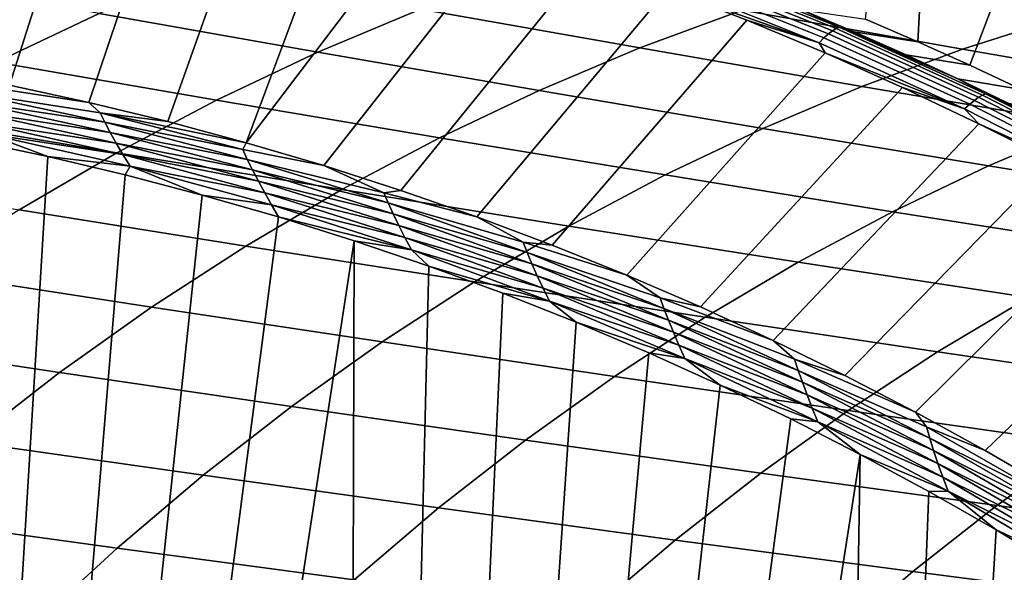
# Model space of a CAD drawing. Header units: metres. Extents: x -240 to 45, y -77 to 27.
# Tile 302 of 656: x -213.86 to -208.13, y 15.1 to 18.32. Entities that reach past the tile are written whole.
import ezdxf

# ---------------------------------------------------------------- set-up
doc = ezdxf.new("R2010")
doc.units = ezdxf.units.M
doc.layers.add('solid_102011X2', color=7, linetype='CONTINUOUS')

msp = doc.modelspace()

# ---------------------------------------------------------------- linework, layer by layer
at = {"layer": 'solid_102011X2'}
for points in [[(-208.938828, 18.325159, 273.384155), (-208.761673, 19.899191, 273.339996), (-208.547653, 19.807074, 273.286621), (-208.634598, 18.193583, 273.308319)], [(-208.634598, 18.193583, 273.308319), (-208.547653, 19.807074, 273.286621), (-207.797867, 19.463451, 273.099701), (-208.332016, 18.057011, 273.23288)], [(-213.925095, 17.941322, 271.686462), (-214.39061, 18.031254, 271.802521), (-213.935715, 19.544403, 273.242401), (-213.443329, 19.45335, 273.119629)], [(-213.462433, 17.840338, 271.571106), (-213.925095, 17.941322, 271.686462), (-213.443329, 19.45335, 273.119629), (-212.953735, 19.350769, 272.997559)], [(-208.332016, 18.057011, 273.23288), (-207.797867, 19.463451, 273.099701), (-207.762558, 19.44644, 273.090881), (-208.031631, 17.915689, 273.157959)], [(-213.002914, 17.728397, 271.456543), (-213.462433, 17.840338, 271.571106), (-212.953735, 19.350769, 272.997559), (-212.467255, 19.236738, 272.876251)], [(-212.546875, 17.605618, 271.342834), (-213.002914, 17.728397, 271.456543), (-212.467255, 19.236738, 272.876251), (-211.984192, 19.111382, 272.755829)], [(-211.839096, 19.112652, 272.762512), (-211.504898, 18.974808, 272.636353), (-212.546875, 17.605618, 271.342834), (-211.984192, 19.111382, 272.755829)], [(-212.546875, 17.605618, 271.342834), (-211.504898, 18.974808, 272.636353), (-211.029648, 18.827147, 272.517853), (-212.09462, 17.47212, 271.230072)], [(-212.09462, 17.47212, 271.230072), (-211.029648, 18.827147, 272.517853), (-210.558762, 18.668535, 272.400421), (-211.646454, 17.328037, 271.118347)], [(-211.646454, 17.328037, 271.118347), (-210.558762, 18.668535, 272.400421), (-210.092529, 18.499107, 272.28418), (-211.202652, 17.173504, 271.00769)], [(-213.401505, 18.357656, 294.336975), (-214.655685, 18.58359, 292.661194), (-215.267914, 18.29689, 293.075439), (-214.002289, 18.074717, 294.751648)], [(-211.530655, 18.384119, 295.586273), (-212.791733, 18.612392, 293.916046), (-213.401505, 18.357656, 294.336975), (-212.129227, 18.132891, 296.006958)], [(-209.65741, 18.377222, 296.82608), (-210.924194, 18.607056, 295.160004), (-211.530655, 18.384119, 295.586273), (-210.25293, 18.157513, 297.251556)], [(-210.046432, 18.563869, 272.362732), (-210.021408, 18.587845, 272.407104), (-209.155853, 18.239225, 272.191284), (-209.181992, 18.215904, 272.147186)], [(-210.021408, 18.587845, 272.407104), (-209.998474, 18.606815, 272.454834), (-209.13205, 18.257681, 272.2388), (-209.155853, 18.239225, 272.191284)], [(-209.998474, 18.606815, 272.454834), (-209.977921, 18.620543, 272.50528), (-209.110886, 18.271036, 272.289093), (-209.13205, 18.257681, 272.2388)], [(-209.977921, 18.620543, 272.50528), (-209.960007, 18.628849, 272.557861), (-209.09259, 18.279118, 272.341583), (-209.110886, 18.271036, 272.289093)], [(-209.09259, 18.279118, 272.341583), (-209.960007, 18.628849, 272.557861), (-209.310699, 18.380327, 272.453644)], [(-209.210098, 18.188007, 272.107025), (-210.092529, 18.499107, 272.28418), (-210.073242, 18.535191, 272.322235)], [(-210.073242, 18.535191, 272.322235), (-210.046432, 18.563869, 272.362732), (-209.181992, 18.215904, 272.147186), (-209.210098, 18.188007, 272.107025)], [(-207.783813, 18.338097, 298.05899), (-209.055084, 18.568617, 296.395752), (-209.65741, 18.377222, 296.82608), (-208.375473, 18.149616, 298.487976)], [(-211.202652, 17.173504, 271.00769), (-210.092529, 18.499107, 272.28418), (-209.631256, 18.319014, 272.169159), (-210.76355, 17.008663, 270.898224)], [(-209.210098, 18.188007, 272.107025), (-209.631256, 18.319014, 272.169159), (-210.092529, 18.499107, 272.28418)], [(-212.129227, 18.132891, 296.006958), (-213.401505, 18.357656, 294.336975), (-214.002289, 18.074717, 294.751648), (-212.719009, 17.853792, 296.421478)], [(-210.25293, 18.157513, 297.251556), (-211.530655, 18.384119, 295.586273), (-212.129227, 18.132891, 296.006958), (-210.840729, 17.909845, 297.671478)], [(-208.375473, 18.149616, 298.487976), (-209.65741, 18.377222, 296.82608), (-210.25293, 18.157513, 297.251556), (-208.96048, 17.933155, 298.91214)], [(-209.310699, 18.380327, 272.453644), (-208.938828, 18.325159, 273.384155), (-208.634598, 18.193583, 273.308319), (-209.005325, 18.250731, 272.377502)], [(-209.09259, 18.279118, 272.341583), (-209.310699, 18.380327, 272.453644), (-209.005325, 18.250731, 272.377502)], [(-210.76355, 17.008663, 270.898224), (-209.631256, 18.319014, 272.169159), (-209.175217, 18.12841, 272.05545), (-210.329407, 16.83366, 270.789978)], [(-209.210098, 18.188007, 272.107025), (-209.175217, 18.12841, 272.05545), (-209.631256, 18.319014, 272.169159)], [(-206.498901, 18.110428, 299.718689), (-207.783813, 18.338097, 298.05899), (-208.375473, 18.149616, 298.487976), (-207.080322, 17.924852, 300.145813)], [(-209.181992, 18.215904, 272.147186), (-209.155853, 18.239225, 272.191284), (-208.305832, 17.852066, 271.97934), (-208.333023, 17.829454, 271.935516)], [(-209.155853, 18.239225, 272.191284), (-209.13205, 18.257681, 272.2388), (-208.281189, 17.869961, 272.026642), (-208.305832, 17.852066, 271.97934)], [(-209.13205, 18.257681, 272.2388), (-209.110886, 18.271036, 272.289093), (-208.259399, 17.882912, 272.076782), (-208.281189, 17.869961, 272.026642)], [(-209.110886, 18.271036, 272.289093), (-209.09259, 18.279118, 272.341583), (-208.240738, 17.890747, 272.129181), (-208.259399, 17.882912, 272.076782)], [(-209.09259, 18.279118, 272.341583), (-209.005325, 18.250731, 272.377502), (-208.702423, 18.116507, 272.301971)], [(-209.09259, 18.279118, 272.341583), (-208.702423, 18.116507, 272.301971), (-208.402084, 17.977709, 272.227081)], [(-208.240738, 17.890747, 272.129181), (-209.09259, 18.279118, 272.341583), (-208.402084, 17.977709, 272.227081)], [(-209.005325, 18.250731, 272.377502), (-208.634598, 18.193583, 273.308319), (-208.332016, 18.057011, 273.23288), (-208.702423, 18.116507, 272.301971)], [(-209.210098, 18.188007, 272.107025), (-209.181992, 18.215904, 272.147186), (-208.333023, 17.829454, 271.935516), (-208.362427, 17.802406, 271.89566)], [(-208.362427, 17.802406, 271.89566), (-209.175217, 18.12841, 272.05545), (-209.210098, 18.188007, 272.107025)], [(-210.840729, 17.909845, 297.671478), (-212.129227, 18.132891, 296.006958), (-212.719009, 17.853792, 296.421478), (-211.419937, 17.634628, 298.085266)], [(-208.96048, 17.933155, 298.91214), (-210.25293, 18.157513, 297.251556), (-210.840729, 17.909845, 297.671478), (-209.537949, 17.689062, 299.330811)], [(-210.329407, 16.83366, 270.789978), (-209.175217, 18.12841, 272.05545), (-208.724686, 17.92746, 271.943146), (-209.900497, 16.648664, 270.683014)], [(-208.362427, 17.802406, 271.89566), (-208.724686, 17.92746, 271.943146), (-209.175217, 18.12841, 272.05545)], [(-207.080322, 17.924852, 300.145813), (-208.375473, 18.149616, 298.487976), (-208.96048, 17.933155, 298.91214), (-207.655243, 17.711626, 300.568207)], [(-212.719009, 17.853792, 296.421478), (-214.002289, 18.074717, 294.751648), (-214.59317, 17.764009, 295.159454), (-213.299072, 17.547245, 296.829132)], [(-208.702423, 18.116507, 272.301971), (-208.332016, 18.057011, 273.23288), (-208.031631, 17.915689, 273.157959), (-208.402084, 17.977709, 272.227081)], [(-214.23671, 17.958828, 271.725861), (-213.925095, 17.941322, 271.686462), (-213.462433, 17.840338, 271.571106)], [(-214.208176, 17.905336, 271.685242), (-214.23671, 17.958828, 271.725861), (-213.462433, 17.840338, 271.571106), (-213.397247, 17.780409, 271.516541)], [(-208.402084, 17.977709, 272.227081), (-208.031631, 17.915689, 273.157959), (-207.734146, 17.76997, 273.083801), (-208.104355, 17.834383, 272.152863)], [(-208.240738, 17.890747, 272.129181), (-208.402084, 17.977709, 272.227081), (-208.104355, 17.834383, 272.152863)], [(-213.369781, 17.725096, 271.476196), (-214.208176, 17.905336, 271.685242), (-213.397247, 17.780409, 271.516541)], [(-214.175308, 17.847731, 271.649048), (-214.208176, 17.905336, 271.685242), (-213.369781, 17.725096, 271.476196)], [(-209.537949, 17.689062, 299.330811), (-210.840729, 17.909845, 297.671478), (-211.419937, 17.634628, 298.085266), (-210.106995, 17.41774, 299.743378)], [(-209.900497, 16.648664, 270.683014), (-208.724686, 17.92746, 271.943146), (-208.279922, 17.716345, 271.832245), (-209.477081, 16.453852, 270.577454)], [(-207.655243, 17.711626, 300.568207), (-208.96048, 17.933155, 298.91214), (-209.537949, 17.689062, 299.330811), (-208.222794, 17.47109, 300.985138)], [(-208.362427, 17.802406, 271.89566), (-208.279922, 17.716345, 271.832245), (-208.724686, 17.92746, 271.943146)], [(-208.259399, 17.882912, 272.076782), (-208.240738, 17.890747, 272.129181), (-207.406174, 17.464178, 271.921082), (-207.425201, 17.456606, 271.868805)], [(-208.240738, 17.890747, 272.129181), (-208.104355, 17.834383, 272.152863), (-207.809341, 17.686586, 272.079285)], [(-208.240738, 17.890747, 272.129181), (-207.809341, 17.686586, 272.079285), (-207.517105, 17.534374, 272.006439)], [(-207.406174, 17.464178, 271.921082), (-208.240738, 17.890747, 272.129181), (-207.517105, 17.534374, 272.006439)], [(-213.338074, 17.66551, 271.440277), (-214.175308, 17.847731, 271.649048), (-213.369781, 17.725096, 271.476196)], [(-214.138641, 17.786734, 271.617737), (-214.175308, 17.847731, 271.649048), (-213.338074, 17.66551, 271.440277)], [(-213.397247, 17.780409, 271.516541), (-213.462433, 17.840338, 271.571106), (-213.002914, 17.728397, 271.456543)], [(-211.419937, 17.634628, 298.085266), (-212.719009, 17.853792, 296.421478), (-213.299072, 17.547245, 296.829132), (-211.989639, 17.332281, 298.492249)], [(-208.333023, 17.829454, 271.935516), (-208.305832, 17.852066, 271.97934), (-207.473053, 17.426805, 271.771698), (-207.501297, 17.404961, 271.728119)], [(-208.305832, 17.852066, 271.97934), (-208.281189, 17.869961, 272.026642), (-207.447571, 17.444094, 271.818787), (-207.473053, 17.426805, 271.771698)], [(-208.281189, 17.869961, 272.026642), (-208.259399, 17.882912, 272.076782), (-207.425201, 17.456606, 271.868805), (-207.447571, 17.444094, 271.818787)], [(-213.302628, 17.602402, 271.409302), (-214.138641, 17.786734, 271.617737), (-213.338074, 17.66551, 271.440277)], [(-214.098694, 17.723103, 271.591766), (-214.138641, 17.786734, 271.617737), (-213.302628, 17.602402, 271.409302)], [(-213.397247, 17.780409, 271.516541), (-213.002914, 17.728397, 271.456543), (-212.546875, 17.605618, 271.342834)], [(-212.565872, 17.565327, 271.309265), (-213.397247, 17.780409, 271.516541), (-212.546875, 17.605618, 271.342834)], [(-213.369781, 17.725096, 271.476196), (-213.397247, 17.780409, 271.516541), (-212.565872, 17.565327, 271.309265)], [(-208.362427, 17.802406, 271.89566), (-208.333023, 17.829454, 271.935516), (-207.501297, 17.404961, 271.728119), (-207.531937, 17.37883, 271.688599)], [(-207.531937, 17.37883, 271.688599), (-208.279922, 17.716345, 271.832245), (-208.362427, 17.802406, 271.89566)], [(-213.299072, 17.547245, 296.829132), (-214.59317, 17.764009, 295.159454), (-215.173218, 17.426029, 295.559814), (-213.868561, 17.213741, 297.22937)], [(-213.263962, 17.53656, 271.383636), (-214.098694, 17.723103, 271.591766), (-213.302628, 17.602402, 271.409302)], [(-214.055954, 17.657618, 271.571411), (-214.098694, 17.723103, 271.591766), (-213.263962, 17.53656, 271.383636)], [(-212.539581, 17.508183, 271.269196), (-213.369781, 17.725096, 271.476196), (-212.565872, 17.565327, 271.309265)], [(-213.338074, 17.66551, 271.440277), (-213.369781, 17.725096, 271.476196), (-212.539581, 17.508183, 271.269196)], [(-212.50914, 17.446611, 271.233612), (-213.338074, 17.66551, 271.440277), (-212.539581, 17.508183, 271.269196)], [(-213.302628, 17.602402, 271.409302), (-213.338074, 17.66551, 271.440277), (-212.50914, 17.446611, 271.233612)], [(-208.222794, 17.47109, 300.985138), (-209.537949, 17.689062, 299.330811), (-210.106995, 17.41774, 299.743378), (-208.782089, 17.203638, 301.396027)], [(-209.477081, 16.453852, 270.577454), (-208.279922, 17.716345, 271.832245), (-207.841187, 17.495239, 271.72287), (-209.059433, 16.249401, 270.473328)], [(-207.531937, 17.37883, 271.688599), (-207.841187, 17.495239, 271.72287), (-208.279922, 17.716345, 271.832245)], [(-206.339417, 17.493507, 302.219574), (-207.655243, 17.711626, 300.568207), (-208.222794, 17.47109, 300.985138), (-206.897476, 17.256475, 302.634308)], [(-214.25592, 14.930537, 271.618011), (-214.155533, 17.620461, 271.592987), (-213.701431, 17.524557, 271.479767), (-213.861389, 14.864829, 271.519653)], [(-214.055954, 17.657618, 271.571411), (-213.701431, 17.524557, 271.479767), (-214.155533, 17.620461, 271.592987)], [(-213.222534, 17.46879, 271.363617), (-213.701431, 17.524557, 271.479767), (-214.055954, 17.657618, 271.571411)], [(-213.222534, 17.46879, 271.363617), (-214.055954, 17.657618, 271.571411), (-213.263962, 17.53656, 271.383636)], [(-212.475021, 17.381386, 271.202942), (-213.302628, 17.602402, 271.409302), (-212.50914, 17.446611, 271.233612)], [(-213.263962, 17.53656, 271.383636), (-213.302628, 17.602402, 271.409302), (-212.475021, 17.381386, 271.202942)], [(-212.565872, 17.565327, 271.309265), (-212.546875, 17.605618, 271.342834), (-212.09462, 17.47212, 271.230072)], [(-210.106995, 17.41774, 299.743378), (-211.419937, 17.634628, 298.085266), (-211.989639, 17.332281, 298.492249), (-210.666733, 17.119596, 300.14917)], [(-211.989639, 17.332281, 298.492249), (-213.299072, 17.547245, 296.829132), (-213.868561, 17.213741, 297.22937), (-212.548965, 17.003286, 298.891815)], [(-212.539581, 17.508183, 271.269196), (-212.565872, 17.565327, 271.309265), (-212.09462, 17.47212, 271.230072), (-211.744125, 17.313839, 271.10437)], [(-213.861389, 14.864829, 271.519653), (-213.701431, 17.524557, 271.479767), (-213.25032, 17.417942, 271.36731), (-213.468964, 14.788527, 271.421814)], [(-213.222534, 17.46879, 271.363617), (-213.25032, 17.417942, 271.36731), (-213.701431, 17.524557, 271.479767)], [(-212.437744, 17.313322, 271.177643), (-213.263962, 17.53656, 271.383636), (-212.475021, 17.381386, 271.202942)], [(-213.222534, 17.46879, 271.363617), (-213.263962, 17.53656, 271.383636), (-212.437744, 17.313322, 271.177643)], [(-211.719116, 17.254864, 271.064636), (-212.539581, 17.508183, 271.269196), (-211.744125, 17.313839, 271.10437)], [(-212.50914, 17.446611, 271.233612), (-212.539581, 17.508183, 271.269196), (-211.719116, 17.254864, 271.064636)], [(-209.059433, 16.249401, 270.473328), (-207.841187, 17.495239, 271.72287), (-207.408737, 17.26432, 271.615021), (-208.647797, 16.035496, 270.370697)], [(-213.222534, 17.46879, 271.363617), (-212.802551, 17.300707, 271.255646), (-213.25032, 17.417942, 271.36731)], [(-212.397751, 17.243259, 271.157959), (-212.802551, 17.300707, 271.255646), (-213.222534, 17.46879, 271.363617)], [(-212.397751, 17.243259, 271.157959), (-213.222534, 17.46879, 271.363617), (-212.437744, 17.313322, 271.177643)], [(-211.690048, 17.191299, 271.029388), (-212.50914, 17.446611, 271.233612), (-211.719116, 17.254864, 271.064636)], [(-212.475021, 17.381386, 271.202942), (-212.50914, 17.446611, 271.233612), (-211.690048, 17.191299, 271.029388)], [(-211.744125, 17.313839, 271.10437), (-212.09462, 17.47212, 271.230072), (-211.646454, 17.328037, 271.118347)], [(-206.897476, 17.256475, 302.634308), (-208.222794, 17.47109, 300.985138), (-208.782089, 17.203638, 301.396027), (-207.447479, 16.992838, 303.04306)], [(-213.468964, 14.788527, 271.421814), (-213.25032, 17.417942, 271.36731), (-212.802551, 17.300707, 271.255646), (-213.078674, 14.701639, 271.324493)], [(-211.657379, 17.123951, 270.999084), (-212.475021, 17.381386, 271.202942), (-211.690048, 17.191299, 271.029388)], [(-212.437744, 17.313322, 271.177643), (-212.475021, 17.381386, 271.202942), (-211.657379, 17.123951, 270.999084)], [(-208.782089, 17.203638, 301.396027), (-210.106995, 17.41774, 299.743378), (-210.666733, 17.119596, 300.14917), (-209.332291, 16.909672, 301.800201)], [(-210.666733, 17.119596, 300.14917), (-211.989639, 17.332281, 298.492249), (-212.548965, 17.003286, 298.891815), (-211.216309, 16.795107, 300.547607)], [(-211.744125, 17.313839, 271.10437), (-211.646454, 17.328037, 271.118347), (-211.202652, 17.173504, 271.00769)], [(-213.078674, 14.701639, 271.324493), (-212.802551, 17.300707, 271.255646), (-212.358398, 17.172983, 271.144928), (-212.69104, 14.604298, 271.227844)], [(-212.397751, 17.243259, 271.157959), (-212.358398, 17.172983, 271.144928), (-212.802551, 17.300707, 271.255646)], [(-211.621628, 17.053665, 270.974152), (-212.437744, 17.313322, 271.177643), (-211.657379, 17.123951, 270.999084)], [(-212.397751, 17.243259, 271.157959), (-212.437744, 17.313322, 271.177643), (-211.621628, 17.053665, 270.974152)], [(-211.719116, 17.254864, 271.064636), (-211.744125, 17.313839, 271.10437), (-211.202652, 17.173504, 271.00769), (-210.933594, 17.026213, 270.902283)], [(-208.647797, 16.035496, 270.370697), (-207.408737, 17.26432, 271.615021), (-206.982803, 17.023785, 271.50882), (-208.242416, 15.812327, 270.269623)], [(-212.548965, 17.003286, 298.891815), (-213.868561, 17.213741, 297.22937), (-214.42659, 16.853823, 297.62149), (-213.097061, 16.648172, 299.283356)], [(-211.583206, 16.981302, 270.954895), (-212.358398, 17.172983, 271.144928), (-212.397751, 17.243259, 271.157959)], [(-211.583206, 16.981302, 270.954895), (-212.397751, 17.243259, 271.157959), (-211.621628, 17.053665, 270.974152)], [(-210.909958, 16.965406, 270.862885), (-211.719116, 17.254864, 271.064636), (-210.933594, 17.026213, 270.902283)], [(-211.690048, 17.191299, 271.029388), (-211.719116, 17.254864, 271.064636), (-210.909958, 16.965406, 270.862885)], [(-207.447479, 16.992838, 303.04306), (-208.782089, 17.203638, 301.396027), (-209.332291, 16.909672, 301.800201), (-207.988556, 16.702986, 303.44516)], [(-212.69104, 14.604298, 271.227844), (-212.358398, 17.172983, 271.144928), (-211.918182, 17.034891, 271.035156), (-212.306137, 14.496521, 271.131897)], [(-211.583206, 16.981302, 270.954895), (-211.918182, 17.034891, 271.035156), (-212.358398, 17.172983, 271.144928)], [(-210.88237, 16.899849, 270.828003), (-211.690048, 17.191299, 271.029388), (-210.909958, 16.965406, 270.862885)], [(-211.657379, 17.123951, 270.999084), (-211.690048, 17.191299, 271.029388), (-210.88237, 16.899849, 270.828003)], [(-210.933594, 17.026213, 270.902283), (-211.202652, 17.173504, 271.00769), (-210.76355, 17.008663, 270.898224)], [(-210.851273, 16.830376, 270.798096), (-211.657379, 17.123951, 270.999084), (-210.88237, 16.899849, 270.828003)], [(-211.621628, 17.053665, 270.974152), (-211.657379, 17.123951, 270.999084), (-210.851273, 16.830376, 270.798096)], [(-209.332291, 16.909672, 301.800201), (-210.666733, 17.119596, 300.14917), (-211.216309, 16.795107, 300.547607), (-209.872528, 16.589655, 302.197083)], [(-211.924469, 14.378466, 271.036713), (-212.306137, 14.496521, 271.131897), (-211.918182, 17.034891, 271.035156)], [(-211.924469, 14.378466, 271.036713), (-211.918182, 17.034891, 271.035156), (-211.482178, 16.88657, 270.926453), (-211.546097, 14.250169, 270.942383)], [(-211.583206, 16.981302, 270.954895), (-211.482178, 16.88657, 270.926453), (-211.918182, 17.034891, 271.035156)], [(-210.817169, 16.757862, 270.77359), (-211.621628, 17.053665, 270.974152), (-210.851273, 16.830376, 270.798096)], [(-211.583206, 16.981302, 270.954895), (-211.621628, 17.053665, 270.974152), (-210.817169, 16.757862, 270.77359)], [(-211.216309, 16.795107, 300.547607), (-212.548965, 17.003286, 298.891815), (-213.097061, 16.648172, 299.283356), (-211.754898, 16.444794, 300.938049)], [(-210.780457, 16.683197, 270.75473), (-211.482178, 16.88657, 270.926453), (-211.583206, 16.981302, 270.954895)], [(-210.780457, 16.683197, 270.75473), (-211.583206, 16.981302, 270.954895), (-210.817169, 16.757862, 270.77359)], [(-210.933594, 17.026213, 270.902283), (-210.76355, 17.008663, 270.898224), (-210.329407, 16.83366, 270.789978)], [(-210.909958, 16.965406, 270.862885), (-210.933594, 17.026213, 270.902283), (-210.329407, 16.83366, 270.789978), (-210.135803, 16.702734, 270.703369)], [(-208.242416, 15.812327, 270.269623), (-206.982803, 17.023785, 271.50882), (-206.563629, 16.773819, 271.404327), (-207.843536, 15.580073, 270.170166)], [(-210.113663, 16.640099, 270.664368), (-210.909958, 16.965406, 270.862885), (-210.135803, 16.702734, 270.703369)], [(-210.88237, 16.899849, 270.828003), (-210.909958, 16.965406, 270.862885), (-210.113663, 16.640099, 270.664368)], [(-211.546097, 14.250169, 270.942383), (-211.482178, 16.88657, 270.926453), (-211.050674, 16.728144, 270.818878), (-211.171478, 14.111793, 270.848999)], [(-210.780457, 16.683197, 270.75473), (-211.050674, 16.728144, 270.818878), (-211.482178, 16.88657, 270.926453)], [(-210.087677, 16.572552, 270.629883), (-210.88237, 16.899849, 270.828003), (-210.113663, 16.640099, 270.664368)], [(-210.851273, 16.830376, 270.798096), (-210.88237, 16.899849, 270.828003), (-210.087677, 16.572552, 270.629883)], [(-207.988556, 16.702986, 303.44516), (-209.332291, 16.909672, 301.800201), (-209.872528, 16.589655, 302.197083), (-208.519882, 16.387373, 303.839996)], [(-213.097061, 16.648172, 299.283356), (-214.42659, 16.853823, 297.62149), (-214.972305, 16.468035, 298.005005), (-213.633102, 16.267481, 299.66626)], [(-210.058289, 16.500957, 270.600403), (-210.851273, 16.830376, 270.798096), (-210.087677, 16.572552, 270.629883)], [(-210.817169, 16.757862, 270.77359), (-210.851273, 16.830376, 270.798096), (-210.058289, 16.500957, 270.600403)], [(-210.135803, 16.702734, 270.703369), (-210.329407, 16.83366, 270.789978), (-209.900497, 16.648664, 270.683014)], [(-209.872528, 16.589655, 302.197083), (-211.216309, 16.795107, 300.547607), (-211.754898, 16.444794, 300.938049), (-210.401993, 16.244101, 302.585999)], [(-210.02597, 16.426224, 270.576294), (-210.817169, 16.757862, 270.77359), (-210.058289, 16.500957, 270.600403)], [(-210.780457, 16.683197, 270.75473), (-210.817169, 16.757862, 270.77359), (-210.02597, 16.426224, 270.576294)], [(-211.171478, 14.111793, 270.848999), (-211.050674, 16.728144, 270.818878), (-210.623962, 16.559772, 270.712463), (-210.800751, 13.963403, 270.756561)], [(-210.780457, 16.683197, 270.75473), (-210.623962, 16.559772, 270.712463), (-211.050674, 16.728144, 270.818878)], [(-210.135803, 16.702734, 270.703369), (-209.900497, 16.648664, 270.683014), (-209.477081, 16.453852, 270.577454)], [(-210.113663, 16.640099, 270.664368), (-210.135803, 16.702734, 270.703369), (-209.477081, 16.453852, 270.577454), (-209.352371, 16.343798, 270.508057)], [(-206.637711, 16.500017, 305.083923), (-207.988556, 16.702986, 303.44516), (-208.519882, 16.387373, 303.839996), (-207.160553, 16.188711, 305.476318)], [(-211.754898, 16.444794, 300.938049), (-213.097061, 16.648172, 299.283356), (-213.633102, 16.267481, 299.66626), (-212.281647, 16.069185, 301.319916)], [(-209.991089, 16.349264, 270.557922), (-210.623962, 16.559772, 270.712463), (-210.780457, 16.683197, 270.75473)], [(-209.991089, 16.349264, 270.557922), (-210.780457, 16.683197, 270.75473), (-210.02597, 16.426224, 270.576294)], [(-209.331833, 16.279348, 270.469421), (-210.113663, 16.640099, 270.664368), (-209.352371, 16.343798, 270.508057)], [(-210.087677, 16.572552, 270.629883), (-210.113663, 16.640099, 270.664368), (-209.331833, 16.279348, 270.469421)], [(-208.519882, 16.387373, 303.839996), (-209.872528, 16.589655, 302.197083), (-210.401993, 16.244101, 302.585999), (-209.040634, 16.046509, 304.22699)], [(-209.307571, 16.209827, 270.435364), (-210.087677, 16.572552, 270.629883), (-209.331833, 16.279348, 270.469421)], [(-210.058289, 16.500957, 270.600403), (-210.087677, 16.572552, 270.629883), (-209.307571, 16.209827, 270.435364)], [(-210.800751, 13.963403, 270.756561), (-210.623962, 16.559772, 270.712463), (-210.202301, 16.381596, 270.60733), (-210.43428, 13.805162, 270.665192)], [(-209.991089, 16.349264, 270.557922), (-210.202301, 16.381596, 270.60733), (-210.623962, 16.559772, 270.712463)], [(-213.633102, 16.267481, 299.66626), (-214.972305, 16.468035, 298.005005), (-215.504898, 16.05699, 298.379242), (-214.156265, 15.861814, 300.039948)], [(-209.280029, 16.136129, 270.406342), (-210.058289, 16.500957, 270.600403), (-209.307571, 16.209827, 270.435364)], [(-210.02597, 16.426224, 270.576294), (-210.058289, 16.500957, 270.600403), (-209.280029, 16.136129, 270.406342)], [(-210.401993, 16.244101, 302.585999), (-211.754898, 16.444794, 300.938049), (-212.281647, 16.069185, 301.319916), (-210.919846, 15.873532, 302.966431)], [(-209.249619, 16.059191, 270.382751), (-210.02597, 16.426224, 270.576294), (-209.280029, 16.136129, 270.406342)], [(-209.991089, 16.349264, 270.557922), (-210.02597, 16.426224, 270.576294), (-209.249619, 16.059191, 270.382751)], [(-209.352371, 16.343798, 270.508057), (-209.477081, 16.453852, 270.577454), (-209.059433, 16.249401, 270.473328)], [(-210.43428, 13.805162, 270.665192), (-210.202301, 16.381596, 270.60733), (-209.78595, 16.1938, 270.50354), (-210.072266, 13.637177, 270.574921)], [(-209.991089, 16.349264, 270.557922), (-209.78595, 16.1938, 270.50354), (-210.202301, 16.381596, 270.60733)], [(-209.216736, 15.979952, 270.364868), (-209.78595, 16.1938, 270.50354), (-209.991089, 16.349264, 270.557922)], [(-209.216736, 15.979952, 270.364868), (-209.991089, 16.349264, 270.557922), (-209.249619, 16.059191, 270.382751)], [(-209.352371, 16.343798, 270.508057), (-209.059433, 16.249401, 270.473328), (-208.647797, 16.035496, 270.370697)], [(-209.331833, 16.279348, 270.469421), (-209.352371, 16.343798, 270.508057), (-208.647797, 16.035496, 270.370697), (-208.584885, 15.949867, 270.316681)], [(-207.160553, 16.188711, 305.476318), (-208.519882, 16.387373, 303.839996), (-209.040634, 16.046509, 304.22699), (-207.673019, 15.852433, 305.860901)], [(-212.281647, 16.069185, 301.319916), (-213.633102, 16.267481, 299.66626), (-214.156265, 15.861814, 300.039948), (-212.795776, 15.668876, 301.692627)], [(-209.040634, 16.046509, 304.22699), (-210.401993, 16.244101, 302.585999), (-210.919846, 15.873532, 302.966431), (-209.550018, 15.680904, 304.60553)], [(-208.566055, 15.883618, 270.278503), (-209.331833, 16.279348, 270.469421), (-208.584885, 15.949867, 270.316681)], [(-209.307571, 16.209827, 270.435364), (-209.331833, 16.279348, 270.469421), (-208.566055, 15.883618, 270.278503)], [(-210.072266, 13.637177, 270.574921), (-209.78595, 16.1938, 270.50354), (-209.375153, 15.996549, 270.401123), (-209.714981, 13.459588, 270.48584)], [(-209.216736, 15.979952, 270.364868), (-209.375153, 15.996549, 270.401123), (-209.78595, 16.1938, 270.50354)], [(-208.543655, 15.81214, 270.244904), (-209.307571, 16.209827, 270.435364), (-208.566055, 15.883618, 270.278503)], [(-209.280029, 16.136129, 270.406342), (-209.307571, 16.209827, 270.435364), (-208.543655, 15.81214, 270.244904)], [(-208.518082, 15.736357, 270.21637), (-209.280029, 16.136129, 270.406342), (-208.543655, 15.81214, 270.244904)], [(-209.249619, 16.059191, 270.382751), (-209.280029, 16.136129, 270.406342), (-208.518082, 15.736357, 270.21637)], [(-210.919846, 15.873532, 302.966431), (-212.281647, 16.069185, 301.319916), (-212.795776, 15.668876, 301.692627), (-211.425323, 15.478531, 303.337738)], [(-208.489746, 15.657232, 270.193298), (-209.249619, 16.059191, 270.382751), (-208.518082, 15.736357, 270.21637)], [(-209.216736, 15.979952, 270.364868), (-209.249619, 16.059191, 270.382751), (-208.489746, 15.657232, 270.193298)], [(-209.714981, 13.459588, 270.48584), (-209.375153, 15.996549, 270.401123), (-208.970169, 15.790026, 270.30014), (-209.362717, 13.27256, 270.39801)], [(-207.673019, 15.852433, 305.860901), (-209.040634, 16.046509, 304.22699), (-209.550018, 15.680904, 304.60553), (-208.174332, 15.491684, 306.237122)], [(-209.216736, 15.979952, 270.364868), (-208.970169, 15.790026, 270.30014), (-209.375153, 15.996549, 270.401123)], [(-208.584885, 15.949867, 270.316681), (-208.647797, 16.035496, 270.370697), (-208.242416, 15.812327, 270.269623)], [(-208.459015, 15.575734, 270.175934), (-208.970169, 15.790026, 270.30014), (-209.216736, 15.979952, 270.364868)], [(-208.459015, 15.575734, 270.175934), (-209.216736, 15.979952, 270.364868), (-208.489746, 15.657232, 270.193298)], [(-207.83493, 15.521397, 270.1297), (-208.584885, 15.949867, 270.316681), (-208.242416, 15.812327, 270.269623), (-207.843536, 15.580073, 270.170166)], [(-208.566055, 15.883618, 270.278503), (-208.584885, 15.949867, 270.316681), (-207.83493, 15.521397, 270.1297)], [(-207.817947, 15.453369, 270.09198), (-208.566055, 15.883618, 270.278503), (-207.83493, 15.521397, 270.1297)], [(-208.543655, 15.81214, 270.244904), (-208.566055, 15.883618, 270.278503), (-207.817947, 15.453369, 270.09198)], [(-212.795776, 15.668876, 301.692627), (-214.156265, 15.861814, 300.039948), (-214.665756, 15.431815, 300.40387), (-213.296494, 15.2445, 302.055603)], [(-209.550018, 15.680904, 304.60553), (-210.919846, 15.873532, 302.966431), (-211.425323, 15.478531, 303.337738), (-210.047241, 15.291131, 304.975006)], [(-206.299652, 15.662288, 307.489868), (-207.673019, 15.852433, 305.860901), (-208.174332, 15.491684, 306.237122), (-206.793182, 15.306257, 307.863495)], [(-209.015671, 13.0762, 270.311493), (-209.362717, 13.27256, 270.39801), (-208.970169, 15.790026, 270.30014)], [(-209.015671, 13.0762, 270.311493), (-208.970169, 15.790026, 270.30014), (-208.571259, 15.574406, 270.200684), (-208.674149, 12.870733, 270.226318)], [(-208.459015, 15.575734, 270.175934), (-208.571259, 15.574406, 270.200684), (-208.970169, 15.790026, 270.30014)], [(-207.797546, 15.379955, 270.058868), (-208.543655, 15.81214, 270.244904), (-207.817947, 15.453369, 270.09198)], [(-208.518082, 15.736357, 270.21637), (-208.543655, 15.81214, 270.244904), (-207.797546, 15.379955, 270.058868)], [(-207.774094, 15.302108, 270.030884), (-208.518082, 15.736357, 270.21637), (-207.797546, 15.379955, 270.058868)], [(-208.489746, 15.657232, 270.193298), (-208.518082, 15.736357, 270.21637), (-207.774094, 15.302108, 270.030884)], [(-211.425323, 15.478531, 303.337738), (-212.795776, 15.668876, 301.692627), (-213.296494, 15.2445, 302.055603), (-211.917648, 15.059723, 303.699371)], [(-208.174332, 15.491684, 306.237122), (-209.550018, 15.680904, 304.60553), (-210.047241, 15.291131, 304.975006), (-208.663696, 15.107029, 306.604401)], [(-207.747986, 15.220822, 270.008331), (-208.489746, 15.657232, 270.193298), (-207.774094, 15.302108, 270.030884)], [(-208.459015, 15.575734, 270.175934), (-208.489746, 15.657232, 270.193298), (-207.747986, 15.220822, 270.008331)], [(-208.674149, 12.870733, 270.226318), (-208.571259, 15.574406, 270.200684), (-208.178604, 15.34988, 270.102783), (-208.338287, 12.656238, 270.142578)], [(-208.459015, 15.575734, 270.175934), (-208.178604, 15.34988, 270.102783), (-208.571259, 15.574406, 270.200684)], [(-207.719543, 15.137093, 269.991547), (-208.178604, 15.34988, 270.102783), (-208.459015, 15.575734, 270.175934)], [(-207.719543, 15.137093, 269.991547), (-208.459015, 15.575734, 270.175934), (-207.747986, 15.220822, 270.008331)], [(-206.793182, 15.306257, 307.863495), (-208.174332, 15.491684, 306.237122), (-208.663696, 15.107029, 306.604401), (-207.274994, 14.926579, 308.228241)], [(-213.296494, 15.2445, 302.055603), (-214.665756, 15.431815, 300.40387), (-215.160782, 14.978139, 300.757446), (-213.78302, 14.796701, 302.408295)], [(-210.047241, 15.291131, 304.975006), (-211.425323, 15.478531, 303.337738), (-211.917648, 15.059723, 303.699371), (-210.53154, 14.877807, 305.3349)], [(-208.338287, 12.656238, 270.142578), (-208.178604, 15.34988, 270.102783), (-207.79248, 15.116625, 270.0065), (-208.008453, 12.432991, 270.060364)], [(-207.719543, 15.137093, 269.991547), (-207.79248, 15.116625, 270.0065), (-208.178604, 15.34988, 270.102783)], [(-208.663696, 15.107029, 306.604401), (-210.047241, 15.291131, 304.975006), (-210.53154, 14.877807, 305.3349), (-209.140381, 14.699076, 306.962128)], [(-211.917648, 15.059723, 303.699371), (-213.296494, 15.2445, 302.055603), (-213.78302, 14.796701, 302.408295), (-212.396042, 14.617742, 304.050781)], [(-207.274994, 14.926579, 308.228241), (-208.663696, 15.107029, 306.604401), (-209.140381, 14.699076, 306.962128), (-207.744354, 14.523852, 308.583557)]]:
    msp.add_3dface(points, dxfattribs=at)

doc.saveas('drawing.dxf')
